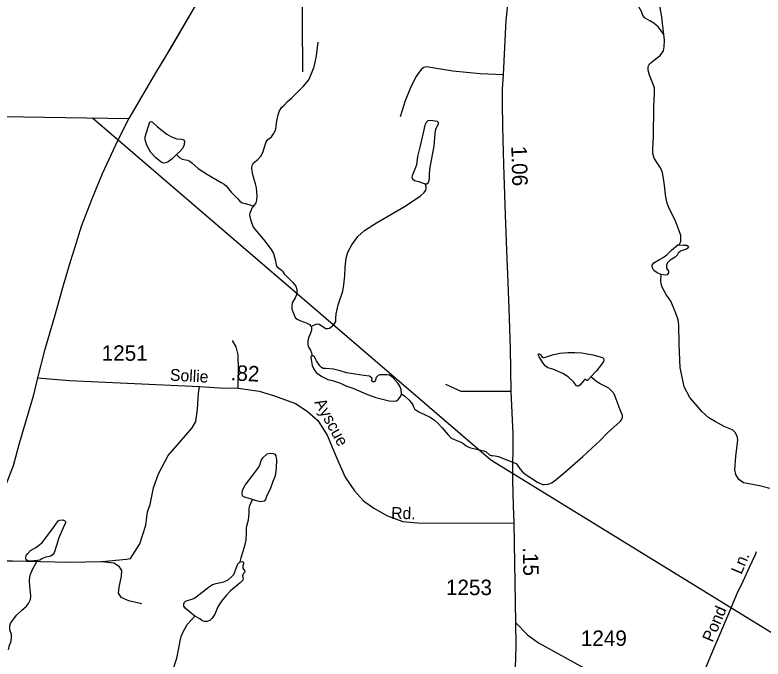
# Model space of a CAD drawing. Extents: x 2126262 to 2293712, y 749403 to 919119.
# Drawn here: x 2194296 to 2200341, y 900531 to 905735 of the extents above; entities that cross this region are included whole.
import ezdxf

# ---------------------------------------------------------------- set-up
doc = ezdxf.new("R2010")
doc.units = 0
for name, color, linetype in [('Exist Boundary Political CountyLine', 7, 'Continuous'), ('Exist Hydrographic Creek Single Shore', 7, 'Continuous'), ('Exist Hydrographic Misc Water Feature', 7, 'Continuous'), ('Exist Road Non-System Type 51', 7, 'Continuous'), ('Exist Road Non-System Type 51 Label', 7, 'Continuous'), ('Exist Road Secondary Mileage Hundredths English Label', 7, 'Continuous'), ('Exist Road Secondary Type 51 Attributed', 7, 'Continuous'), ('Exist Road Secondary Type 51 Label', 7, 'Continuous'), ('Exist Road Secondary Type 51 Number Label', 7, 'Continuous'), ('Exist Utilities Electrical Transmission Line', 7, 'Continuous'), ('Map Preparation Longitude Latitude Lines', 7, 'Continuous')]:
    doc.layers.add(name, color=color, linetype=linetype)

msp = doc.modelspace()

# ---------------------------------------------------------------- linework, layer by layer
at = {"layer": 'Exist Boundary Political CountyLine'}
for points in [[(2197383.9, 908116.9), (2197220, 907942.5), (2196995.4, 907705.7), (2196926.3, 907641.1), (2196816.6, 907526.8), (2196726.6, 907413.7), (2196663.4, 907327.2), (2196615.9, 907254.8), (2196527.2, 907106), (2196412.7, 906912.2), (2196137.9, 906448.9), (2196058, 906314.5), (2195966.5, 906160.9), (2195745.4, 905795), (2195559.9, 905480.1), (2195441.2, 905280.1), (2195215.7, 904898)], [(2173534.2, 881151.9), (2183407.7, 905046.1), (2184418.7, 905020.8), (2186448.7, 905001.4), (2189483.8, 904962.6), (2193510.4, 904925.7), (2195215.7, 904898)]]:
    msp.add_lwpolyline(points, dxfattribs=at)
at = {"layer": 'Exist Hydrographic Creek Single Shore'}
for points in [[(2195749.6, 900877.1), (2195675.4, 900939), (2195661.1, 900958.9), (2195660, 900977.6), (2195665.5, 900992), (2195675.4, 900999.7), (2195740.4, 901019.5), (2195760.3, 901033.8), (2195867.1, 901117.6), (2195892.5, 901134.2), (2195922.2, 901141.9), (2195985, 901156.2), (2196019.2, 901171.7), (2196044.5, 901191.5), (2196064.4, 901213.5), (2196097.4, 901299.1), (2196107.3, 901310.1), (2196117.2, 901316.7)], [(2196117.2, 901316.7), (2196134.9, 901318.9), (2196142.6, 901310.1), (2196143.7, 901301.3), (2196138.2, 901284.8), (2196137.1, 901266), (2196151.4, 901247.3), (2196152.5, 901233), (2196141.5, 901219.7), (2196136, 901204.3), (2196141.5, 901180), (2196138.2, 901167.9), (2196116.1, 901145.9), (2196039, 901083), (2196001.6, 901044.4), (2195966.3, 900999.2), (2195935.4, 900953.5), (2195910.1, 900895.1), (2195890.3, 900860.9), (2195872.6, 900845.4), (2195848.4, 900835.5), (2195828.6, 900835.5), (2195809.8, 900841), (2195788.9, 900856.5), (2195749.6, 900877.1)], [(2195567.8, 900421.2), (2195604.1, 900539.2), (2195620.7, 900619.1), (2195630.6, 900677.6), (2195639.4, 900712.8), (2195658.1, 900756.9), (2195691.2, 900812.1), (2195749.6, 900877.1)]]:
    msp.add_lwpolyline(points, dxfattribs=at)
at = {"layer": 'Exist Hydrographic Misc Water Feature'}
for points in [[(2199539.9, 905577.9), (2199528.5, 905669.3), (2199522.4, 905718.6), (2199513.2, 905776.6), (2199504.8, 905843), (2199498.7, 905869.5), (2199479.7, 905908.5), (2199464.4, 905953.5), (2199465.2, 905965.7), (2199471.3, 905986.3), (2199490.3, 906032.9), (2199505.6, 906066.5), (2199519.3, 906084.8), (2199543.7, 906110), (2199572.7, 906141.5), (2199578.8, 906153.7), (2199580.3, 906167.4), (2199578.8, 906203.3)], [(2199539.9, 905577.9), (2199497.5, 905635.1), (2199458.2, 905667.6), (2199426.7, 905686.3), (2199389.4, 905709.9), (2199370.7, 905730.5), (2199359.9, 905764), (2199336.3, 905801.3), (2199311.7, 905821), (2199246.2, 905862.3), (2199204, 905875.1), (2199164.7, 905881), (2199141.1, 905884.9), (2199122.4, 905893.8), (2199093.9, 905912.5)], [(2199662, 903877.1), (2199677.2, 903904.6), (2199677.2, 903925.9), (2199677.2, 903953.4), (2199663.5, 903991.6), (2199631.4, 904077.1), (2199581.1, 904170.9), (2199565.8, 904215.2), (2199556.7, 904264.1), (2199543, 904378.5), (2199529.2, 904462.5), (2199512.4, 904500.7), (2199478.9, 904548), (2199462.1, 904578.5), (2199451.4, 904616.7), (2199451.4, 904657.9), (2199456, 904748), (2199459, 904992.6), (2199463.6, 905104.1), (2199463.6, 905143.8), (2199456, 905168.2), (2199422.4, 905247.6), (2199413.3, 905288.8), (2199413.3, 905319.3), (2199422.4, 905339.2), (2199465.1, 905371.2), (2199510.9, 905408.5), (2199536.8, 905445.1), (2199541.4, 905477.2), (2199544.5, 905530.6), (2199539.9, 905577.9)], [(2196227.1, 904191.3), (2196244.4, 904217.8), (2196250.3, 904239.5), (2196253.3, 904272.9), (2196249.3, 904337.8), (2196240.5, 904371.2), (2196224.8, 904424.4), (2196216.9, 904458.8), (2196211, 904497.1), (2196213, 904519.8), (2196223.8, 904541.4), (2196258.2, 904568.3), (2196281.8, 904593.9), (2196300.4, 904624.4), (2196317.2, 904684.4), (2196326, 904709), (2196340.7, 904729.6), (2196368.3, 904750.3), (2196386, 904773.9), (2196403.7, 904808.3), (2196410.5, 904862.4), (2196421.3, 904918), (2196430.2, 904955.4), (2196450.8, 904985.9), (2196471.5, 905006.5), (2196498, 905035), (2196529.5, 905062.1), (2196574.7, 905104.4), (2196627.8, 905158.5), (2196670, 905210.6), (2196693.6, 905260.7), (2196713.3, 905316.8), (2196732, 905405.3), (2196747.2, 905514.1)], [(2195600.4, 904606.7), (2195628.9, 904580.1), (2195647.6, 904569.3), (2195661.3, 904566.4), (2195691.8, 904560.5), (2195708.5, 904552.6), (2195724.2, 904539.8), (2195776.9, 904495.2), (2195852.6, 904447), (2195963.7, 904380.1), (2195986.3, 904367.3), (2196002, 904354.5), (2196043.3, 904304.4), (2196093.4, 904251.3), (2196114.1, 904231.6), (2196132.8, 904217.8), (2196155.4, 904211.9), (2196184.9, 904204.1), (2196227.1, 904191.3)], [(2196690.8, 903218.1), (2196727.8, 903237.8), (2196740.6, 903239.7), (2196755.4, 903235.8), (2196809.4, 903202.4), (2196821.2, 903200.4), (2196838.9, 903204.3), (2196873.3, 903231.9), (2196889, 903257.4), (2196890, 903285), (2196893, 903320.4), (2196908.7, 903392.2), (2196945.1, 903503.3), (2196952.9, 903553.7), (2196960.8, 903628.4), (2196963.7, 903696.3), (2196971.6, 903770.1), (2196986.3, 903818.3), (2197017.8, 903878.2), (2197066, 903945.1), (2197122, 903992.3), (2197217.8, 904055.6), (2197448.8, 904191.3), (2197573.7, 904272.9), (2197602.2, 904299.5), (2197614.9, 904320.1), (2197617.9, 904334.9), (2197617.9, 904349.7), (2197612, 904371.3)], [(2196227.1, 904191.3), (2196211.5, 904172.6), (2196202.6, 904152.9), (2196194.8, 904132.3), (2196192.8, 904117.5), (2196198.7, 904083.1), (2196222.3, 904021.1), (2196306.8, 903917.4), (2196366.8, 903838.7), (2196384.5, 903807.2), (2196401.2, 903749.2), (2196406.1, 903715.8), (2196413, 903702), (2196428.7, 903689.2), (2196448.4, 903675.4), (2196459.2, 903664.6), (2196472, 903642.6), (2196493.6, 903621), (2196539.8, 903575.7), (2196565.4, 903543.3), (2196575.2, 903515.7), (2196574.2, 903492.1), (2196570.3, 903472.4), (2196560.4, 903449.8), (2196537.4, 903407.9), (2196532.5, 903385.3), (2196534.5, 903357.8), (2196546.3, 903324.3), (2196561, 903289.9), (2196575.8, 903277.1), (2196599.4, 903265.3), (2196656.4, 903244.7), (2196677, 903232.9), (2196690.8, 903218.1)], [(2199518.1, 903637.9), (2199486.5, 903651.2), (2199457.5, 903671), (2199443.8, 903698.5), (2199443.8, 903712.2), (2199459.1, 903732.1), (2199503.3, 903759.6), (2199533.8, 903774.8), (2199562.8, 903796.2), (2199600.9, 903834.4), (2199651.3, 903877.1), (2199662, 903877.1)], [(2199662, 903877.1), (2199700.1, 903874), (2199724.5, 903874), (2199735.2, 903867.9), (2199739.8, 903858.8), (2199736.7, 903852.7), (2199721.5, 903843.5), (2199674.2, 903826.7), (2199654.3, 903811.5), (2199648.2, 903793.1), (2199629.9, 903777.9), (2199590.3, 903753.5), (2199568.9, 903732.1), (2199561.3, 903712.2), (2199561.3, 903689.3), (2199578, 903664.9), (2199576.5, 903651.2), (2199565.8, 903635.9), (2199553.6, 903631.3), (2199518.1, 903637.9)], [(2200394.7, 901908.1), (2200312.4, 901929.5), (2200182.7, 901955.4), (2200144.5, 901981.4), (2200121.7, 902021.1), (2200114, 902060.7), (2200121.7, 902167.6), (2200136, 902302.7), (2200132.9, 902333.2), (2200116.2, 902360.7), (2200093.3, 902383.6), (2200026.1, 902411.1), (2199952.9, 902449.2), (2199904.1, 902479.8), (2199847.7, 902528.6), (2199748.5, 902643.1), (2199702.7, 902731.6), (2199672.2, 902887.8), (2199663, 903074), (2199660, 903231.2), (2199653.9, 903272.5), (2199637.1, 903324.4), (2199595.9, 903423.6), (2199557.8, 903477.6), (2199525.7, 903535.6), (2199518.1, 903563.1), (2199515.1, 903584.5), (2199518.1, 903637.9)], [(2196690.8, 903218.1), (2196691.7, 903206.1), (2196691.7, 903188.4), (2196683.8, 903163.8), (2196667.1, 903126.5), (2196663.1, 903101.9), (2196663.1, 903071.4), (2196666.1, 903055.6), (2196683.8, 903025.6), (2196693.6, 903003.9), (2196698.5, 902980.3)], [(2196698.5, 902980.3), (2196690.7, 902978.3), (2196687.7, 902970.5), (2196688.7, 902951.8), (2196697.6, 902901.6), (2196712.3, 902873.1), (2196731, 902847.5), (2196776.2, 902814.1), (2196823.4, 902790.5), (2196862.7, 902781.6), (2196927.6, 902761.4), (2196970.8, 902739.7), (2197025.9, 902720.1), (2197145.8, 902668.9), (2197212.1, 902645.3), (2197319.3, 902616.8), (2197359.6, 902613.9), (2197378.2, 902617.8), (2197395.9, 902629.6), (2197414.6, 902656.1), (2197419.5, 902673.9)], [(2197419.5, 902673.9), (2197416.6, 902709.3), (2197406.7, 902735.8), (2197389.1, 902760.4), (2197350.7, 902805.6), (2197323.2, 902825.3), (2197304.5, 902828.3), (2197243.6, 902826.3), (2197230.8, 902821.4), (2197215.1, 902805.6), (2197206.2, 902776.1), (2197195.4, 902769.3), (2197184.6, 902773.2), (2197179.7, 902782), (2197182.6, 902793.8), (2197180.7, 902800.7), (2197160, 902815.5), (2197114.8, 902822.4), (2196975.2, 902844), (2196925.1, 902860.7), (2196869.1, 902873.5), (2196807.6, 902877.4), (2196788, 902879.4), (2196774.2, 902886.3), (2196759.5, 902901), (2196732.9, 902941.4), (2196717.2, 902971.9), (2196709.3, 902977.8), (2196698.5, 902980.3)], [(2197419.5, 902673.9), (2197445.8, 902654.2), (2197479.2, 902624.7), (2197498.8, 902605), (2197510.6, 902586.3), (2197516.5, 902567.6), (2197525.4, 902553.9), (2197538.2, 902543), (2197560.8, 902528.3), (2197650.2, 902484.6), (2197685.6, 902461), (2197714.1, 902436.4), (2197749.5, 902399.1), (2197797.7, 902342), (2197819.3, 902319.4), (2197838.9, 902306.6), (2197866.5, 902297.8), (2197900.3, 902283.4), (2197915, 902275.5), (2197942.5, 902252.9), (2197970.1, 902241.1), (2197989.7, 902234.2), (2198072.3, 902215.5), (2198085.1, 902213.6), (2198099.8, 902206.7), (2198130.3, 902181.1), (2198140.1, 902176.2), (2198153.9, 902175.2), (2198176.5, 902174.2), (2198204, 902168.3), (2198236.4, 902154.6), (2198331.8, 902116.2), (2198348.5, 902108.3), (2198355.4, 902099.5), (2198378, 902066), (2198396.7, 902043.4), (2198419.3, 902024.7), (2198518, 901960.8), (2198558.3, 901942.1), (2198575, 901940.2), (2198605.4, 901944.1), (2198631, 901953.9), (2198652.6, 901968.7), (2198734.2, 902035.6), (2198883.6, 902168.3), (2199025.2, 902298.2), (2199087.5, 902362.5), (2199185.8, 902450), (2199197.6, 902463.8), (2199204.5, 902482.5), (2199204.5, 902499.2), (2199187.7, 902544.4), (2199137.6, 902673.3), (2199117, 902699.4), (2199095.3, 902720.1), (2199063.9, 902736.8), (2199025.6, 902754.5), (2198999, 902770.2), (2198948.9, 902810.6)], [(2196117.2, 901316.7), (2196124.3, 901348.2), (2196135.1, 901385.6), (2196154.8, 901444.6), (2196164.6, 901490.8), (2196167.6, 901549.8), (2196167.6, 901591.7), (2196171.5, 901614.4), (2196184.3, 901655.7), (2196188.2, 901708.8), (2196189.2, 901750.1), (2196194.1, 901771.7), (2196214.7, 901819.9)], [(2194243.9, 900604.8), (2194251.8, 900643.2), (2194262.6, 900667.8), (2194269.5, 900697.3), (2194269.5, 900712), (2194267.5, 900728.7), (2194254.7, 900768.1), (2194253.8, 900783.8), (2194255.7, 900800.5), (2194260.6, 900817.3), (2194280.3, 900844.8), (2194309.8, 900886.5), (2194352.1, 900926.8), (2194387.4, 900955.3), (2194405.1, 900978.9), (2194420.9, 901013.4), (2194424.8, 901042.9), (2194422.8, 901069.4), (2194416, 901120.2), (2194413, 901162.5), (2194416, 901194.9), (2194421.8, 901216.6), (2194443.5, 901265.7), (2194477.9, 901326.7)]]:
    msp.add_lwpolyline(points, dxfattribs=at)
for points in [[(2195600.4, 904606.7), (2195566, 904572.3), (2195535.5, 904548.7), (2195514.9, 904539.8), (2195496.2, 904538.8), (2195478.5, 904544.7), (2195431.3, 904583.1), (2195394, 904624.4), (2195361.5, 904683.4), (2195347.8, 904724.7), (2195349.7, 904750.3), (2195387.1, 904870.3), (2195396.9, 904875.2), (2195406.8, 904869.3), (2195448, 904830.9), (2195522.7, 904771.9), (2195561.1, 904751.3), (2195604.3, 904733.6), (2195645.6, 904732.6), (2195658.4, 904725.7), (2195665.3, 904713.9), (2195663.3, 904686.4), (2195649.5, 904656.9), (2195628.9, 904632.3)], [(2197612, 904371.3), (2197624.5, 904371.6), (2197634.3, 904377.5), (2197643.1, 904396.2), (2197647.1, 904415.8), (2197646.1, 904455.2), (2197651, 904505.3), (2197662.8, 904561.4), (2197682.5, 904673.5), (2197685.4, 904707), (2197691.3, 904775.8), (2197698.2, 904811.2), (2197719.8, 904857.4), (2197717.9, 904867.3), (2197710, 904874.2), (2197653, 904883), (2197632.3, 904879.1), (2197617.6, 904865.3), (2197607.8, 904844.7), (2197595, 904781.7), (2197571.4, 904678.4), (2197549.8, 904590.9), (2197540.9, 904525), (2197532.1, 904502.4), (2197505.5, 904435.5), (2197502.6, 904424.7), (2197509.5, 904409.9), (2197524.2, 904398.1), (2197556.6, 904389.3)], [(2198948.9, 902810.6), (2198922.7, 902782.7), (2198915.9, 902780.8), (2198907, 902791.6), (2198902.1, 902790.6), (2198894.2, 902782.7), (2198860.8, 902744.4), (2198847.1, 902735.5), (2198841.2, 902735.5), (2198834.3, 902739.5), (2198808.7, 902771.9), (2198767.4, 902810.3), (2198723.2, 902837.8), (2198641.6, 902872.2), (2198603.3, 902884), (2198580.7, 902899.8), (2198563, 902922.4), (2198532.5, 902971.6), (2198523.7, 902990.3), (2198527.6, 902998.1), (2198535.5, 902997.1), (2198543.3, 902989.3), (2198556.1, 902972.6), (2198564.9, 902967.6), (2198574.8, 902968.6), (2198639.7, 902989.3), (2198698.6, 903002.1), (2198764.5, 903007), (2198821.5, 903008.9), (2198876.5, 903004), (2198966, 902989.3), (2199042.7, 902966.7), (2199050.5, 902959.8), (2199055.4, 902949.9), (2199051.5, 902935.2), (2199033.8, 902908.6), (2198995.5, 902860.4)], [(2196214.7, 901819.9), (2196143, 901843), (2196134.1, 901850.9), (2196131.2, 901864.7), (2196135.1, 901896.1), (2196157.7, 901936.5), (2196217.7, 902016.1), (2196266.8, 902081), (2196277.6, 902105.6), (2196284.5, 902134.1), (2196298.3, 902156.8), (2196333.7, 902188.2), (2196360.2, 902195.1), (2196380.9, 902192.2), (2196395.6, 902186.3), (2196403.5, 902173.5), (2196409.4, 902140), (2196406.4, 902073.2), (2196397.6, 902011.2), (2196380.9, 901965), (2196357.3, 901904), (2196332.7, 901851.9), (2196319.9, 901820.4), (2196309.1, 901807.6), (2196297.3, 901802.7), (2196279.6, 901800.7), (2196247.2, 901808.6)], [(2194477.9, 901326.7), (2194416.5, 901322.3), (2194398.8, 901324.3), (2194388, 901333.1), (2194385.1, 901345.9), (2194387.1, 901367.5), (2194399.8, 901384.3), (2194422.4, 901407.9), (2194464.7, 901432.5), (2194498.1, 901456.1), (2194516.8, 901473.8), (2194546.3, 901510.1), (2194607.2, 901592.8), (2194645.6, 901646.9), (2194658.3, 901653.7), (2194681.9, 901655.7), (2194699.6, 901648.8), (2194704.5, 901641.9), (2194705.5, 901632.1), (2194685.9, 901591.8), (2194651.5, 901509.2), (2194630.8, 901448.2), (2194613.1, 901389.2), (2194597.4, 901370.5), (2194583.6, 901361.6), (2194537.4, 901351.8), (2194512.9, 901340), (2194496.2, 901331.2)]]:
    msp.add_lwpolyline(points, close=True, dxfattribs=at)
at = {"layer": 'Exist Road Non-System Type 51'}
for points in [[(2198239.9, 905252.3), (2198054.8, 905260.1), (2197835.1, 905280.8), (2197622.6, 905315.6), (2197600.5, 905311.5), (2197579.8, 905294.9), (2197534.2, 905234), (2197488.6, 905141.4), (2197449.9, 905041.8), (2197409.9, 904911.9)], [(2196100.2, 902719.3), (2196103.7, 902867.9), (2196100.9, 902988.2), (2196084.3, 903054.6), (2196053.9, 903105.7)], [(2198303.4, 902692.6), (2197902.8, 902692), (2197778.4, 902748.7)], [(2194999, 901318.1), (2195198.3, 901338.2), (2195230.1, 901342.4), (2195306.1, 901462.7), (2195354.2, 901611.5), (2195368, 901720.8), (2195388.7, 901778.8), (2195414.9, 901913.7), (2195455, 902027.1), (2195534.8, 902174.6), (2195624.6, 902281.1), (2195727.8, 902398.2), (2195756.9, 902451.7), (2195772.1, 902551.2), (2195780.4, 902677), (2195787.3, 902733.7)], [(2200065.8, 900899.8), (2200129, 901054.5), (2200181.2, 901159.1), (2200231.3, 901274.6), (2200279.2, 901377), (2200287.9, 901398.8)], [(2193853.7, 901338.3), (2194086.5, 901325), (2194275.7, 901325), (2194735.1, 901312.6), (2194999, 901318.1), (2195094, 901308.5), (2195134.1, 901283.6), (2195156.2, 901246.3), (2195153.4, 901202), (2195135.4, 901112.2), (2195129.9, 901062.4), (2195150.6, 901030.6), (2195212.8, 901004.3), (2195321.9, 900979.4)], [(2199769.7, 900224.4), (2199839.4, 900366), (2199946.1, 900623.1), (2200065.8, 900899.8)]]:
    msp.add_lwpolyline(points, dxfattribs=at)
at = {"layer": 'Exist Road Secondary Type 51 Attributed'}
msp.add_line((2198326.1, 901629.5), (2198341, 900825.7), dxfattribs=at)
for points in [[(2198282.7, 905869.7), (2198262, 905694), (2198239.9, 905252.3), (2198233, 905134.2), (2198233, 905020.8), (2198234.4, 904834.1), (2198244, 904526.5), (2198256.4, 904121), (2198270.2, 903760.9), (2198275.8, 903642), (2198288.2, 903363.5), (2198296.5, 903043.3), (2198303.4, 902692.6), (2198318.5, 902351.9), (2198315.8, 901972.5), (2198322, 901770.6), (2198326.1, 901629.5)], [(2195745.4, 905795), (2195496.3, 905371.6), (2195441.2, 905280.1), (2195215.7, 904898), (2195123.7, 904718.1), (2195001.1, 904452), (2194915.4, 904240.5), (2194832.6, 904026.2), (2194780.2, 903858.8), (2194742.9, 903741.2), (2194684.9, 903550.4), (2194616.1, 903298.4), (2194534.8, 903025.1), (2194478.1, 902803.8)], [(2194478.1, 902803.8), (2194442.2, 902655.9), (2194329.2, 902273.9), (2194280.8, 902092.8), (2194216.1, 901924.9), (2194142.9, 901774.2), (2193971.9, 901499.4), (2193853.7, 901338.3), (2193782.4, 901221.6)], [(2194478.1, 902803.8), (2194738.1, 902782.8), (2195787.3, 902733.7), (2195948.2, 902722), (2196100.2, 902719.3), (2196269.5, 902694.1), (2196392.5, 902658.2), (2196563.8, 902596), (2196656.3, 902533.7), (2196744.5, 902458), (2196819.1, 902340.5), (2196893.5, 902159.7), (2196965.1, 902000), (2197039.7, 901890.7), (2197113, 901810.5), (2197197.2, 901749.7), (2197307.4, 901687.8), (2197431.7, 901642.2), (2197549.2, 901631.1), (2198326.1, 901629.5)], [(2198341, 900825.7), (2198343.5, 900634.5), (2198335.2, 900374.9), (2198328.3, 900275.4), (2198315.9, 899991.5), (2198302.1, 899807.6), (2198275.9, 899468.6), (2198252.5, 899319.2), (2198212.6, 898996.4), (2198197.4, 898830.8)], [(2198341, 900825.7), (2198437.6, 900727.2), (2198526, 900662.2), (2199439.9, 900158.2), (2199676.5, 900031.6)]]:
    msp.add_lwpolyline(points, dxfattribs=at)
at = {"layer": 'Exist Utilities Electrical Transmission Line'}
msp.add_lwpolyline([(2194922.5, 904902.8), (2198142.6, 902139.9), (2207888.8, 896145.4), (2214676.9, 893291.6), (2221320.2, 890509.7), (2221397.4, 890481.3)], dxfattribs=at)
at = {"layer": 'Map Preparation Longitude Latitude Lines'}
msp.add_lwpolyline([(2196622.6, 905274.1), (2196587, 910568.9), (2196568.5, 913327.3)], dxfattribs=at)

# ---------------------------------------------------------------- texts
at = {"layer": 'Exist Road Non-System Type 51 Label'}
for s, p in [('Ln.', (2200165.8, 901209.2)), ('Pond', (2199933.1, 900661.1))]:
    msp.add_text(s, height=95, rotation=66.99383, dxfattribs=at).set_placement(p)
at = {"layer": 'Exist Road Secondary Mileage Hundredths English Label'}
for s, rotation, p in [('1.06', 271.48907, (2198306.9, 904675.6)), ('.82', 357.23268, (2196037.1, 902783.1)), ('.15', 271.06679, (2198399.6, 901433.9))]:
    msp.add_text(s, height=125, rotation=rotation, dxfattribs=at).set_placement(p)
at = {"layer": 'Exist Road Secondary Type 51 Label'}
for s, rotation, p in [('Sollie', 356.77254, (2195547.1, 902781.3)), ('Ayscue', 298.61746, (2196713.1, 902605.6)), ('Rd.', 358.94982, (2197335.4, 901664.2))]:
    msp.add_text(s, height=95, rotation=rotation, dxfattribs=at).set_placement(p)
at = {"layer": 'Exist Road Secondary Type 51 Number Label'}
for s, p in [('1251', (2194997, 902940.8)), ('1253', (2197778.6, 901047.5)), ('1249', (2198868.7, 900637.4))]:
    msp.add_text(s, height=125, dxfattribs=at).set_placement(p)

doc.saveas('drawing.dxf')
